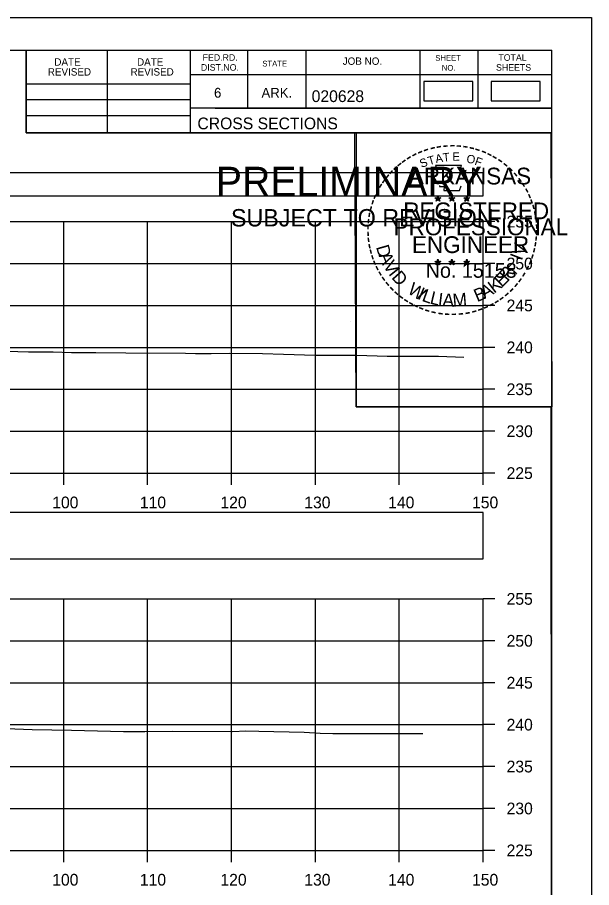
# Model space of a CAD drawing. Extents: x 1369627 to 1374022, y 380035 to 398173.
# Drawn here: x 1372193 to 1372261.5, y 386335.1 to 386438.9 of the extents above; entities that cross this region are included whole.
import ezdxf

# ---------------------------------------------------------------- set-up
doc = ezdxf.new("R2010")
doc.units = 0
for name, color, linetype in [('Default', 7, 'Continuous'), ('R_Axis', 7, 'Continuous'), ('R_Axis Annot', 7, 'Continuous'), ('R_Border', 7, 'Continuous'), ('R_Border PE', 7, 'Continuous'), ('R_Border Prem', 7, 'Continuous'), ('R_Exist Surface', 7, 'Continuous'), ('R_Grid', 7, 'Continuous'), ('R_No Plot', 7, 'Continuous')]:
    doc.layers.add(name, color=color, linetype=linetype)

msp = doc.modelspace()

# ---------------------------------------------------------------- linework, layer by layer
at = {"layer": 'Default'}
for points in [[(1372241.46, 386428.98), (1372247.3, 386428.98), (1372247.3, 386431.29), (1372241.46, 386431.29)], [(1372249.48, 386428.98), (1372255.32, 386428.98), (1372255.32, 386431.29), (1372249.48, 386431.29)], [(1371948.53, 386417.65), (1372248.53, 386417.65), (1372248.53, 386420.36), (1371948.53, 386420.36)], [(1371948.53, 386374.34), (1372248.53, 386374.34), (1372248.53, 386379.86), (1371948.53, 386379.86)]]:
    msp.add_lwpolyline(points, close=True, dxfattribs=at)
at = {"layer": 'R_Axis'}
for p, q in [((1372248.53, 386384.56), (1372248.53, 386414.56)), ((1372249.93, 386414.56), (1372248.53, 386414.56)), ((1372249.93, 386409.56), (1372248.53, 386409.56)), ((1372249.93, 386404.56), (1372248.53, 386404.56)), ((1372249.93, 386399.56), (1372248.53, 386399.56)), ((1372249.93, 386394.56), (1372248.53, 386394.56)), ((1372249.93, 386389.56), (1372248.53, 386389.56)), ((1371948.53, 386384.56), (1372248.53, 386384.56)), ((1372198.53, 386383.16), (1372198.53, 386384.56)), ((1372208.53, 386383.16), (1372208.53, 386384.56)), ((1372218.53, 386383.16), (1372218.53, 386384.56)), ((1372228.53, 386383.16), (1372228.53, 386384.56)), ((1372238.53, 386383.16), (1372238.53, 386384.56)), ((1372248.53, 386383.16), (1372248.53, 386384.56)), ((1372249.93, 386384.56), (1372248.53, 386384.56)), ((1372248.53, 386339.56), (1372248.53, 386369.56)), ((1372249.93, 386369.56), (1372248.53, 386369.56)), ((1372249.93, 386364.56), (1372248.53, 386364.56)), ((1372249.93, 386359.56), (1372248.53, 386359.56)), ((1372249.93, 386354.56), (1372248.53, 386354.56)), ((1372249.93, 386349.56), (1372248.53, 386349.56)), ((1372249.93, 386344.56), (1372248.53, 386344.56)), ((1371948.53, 386339.56), (1372248.53, 386339.56)), ((1372198.53, 386338.16), (1372198.53, 386339.56)), ((1372208.53, 386338.16), (1372208.53, 386339.56)), ((1372218.53, 386338.16), (1372218.53, 386339.56)), ((1372228.53, 386338.16), (1372228.53, 386339.56)), ((1372238.53, 386338.16), (1372238.53, 386339.56)), ((1372248.53, 386338.16), (1372248.53, 386339.56)), ((1372249.93, 386339.56), (1372248.53, 386339.56))]:
    msp.add_line(p, q, dxfattribs=at)
at = {"layer": 'R_Border'}
for p, q in [((1371940.53, 386435.02), (1372256.71, 386435.02)), ((1372194.07, 386425.14), (1372194.07, 386435.02)), ((1372203.75, 386425.14), (1372203.75, 386435.02)), ((1372213.61, 386435.02), (1372213.61, 386425.14)), ((1372220.45, 386435.02), (1372220.45, 386428.08)), ((1372227.39, 386435.02), (1372227.39, 386428.08)), ((1372240.97, 386435.02), (1372240.97, 386428.08)), ((1372247.91, 386435.02), (1372247.91, 386428.08)), ((1372256.71, 386229.56), (1372256.71, 386435.02)), ((1372256.71, 386432.08), (1372213.61, 386432.08)), ((1372256.71, 386432.1), (1372256.71, 386432.1)), ((1372194.07, 386431), (1372213.61, 386431)), ((1372194.07, 386429.14), (1372213.61, 386429.14)), ((1372194.07, 386427.2), (1372213.61, 386427.2)), ((1372256.71, 386428.08), (1372213.61, 386428.08)), ((1372216.57, 386428.08), (1372256.71, 386428.08)), ((1372256.71, 386425.14), (1372194.07, 386425.14))]:
    msp.add_line(p, q, dxfattribs=at)
at = {"layer": 'R_Border PE'}
for p, q in [((1372242.79, 386417.4), (1372243.14, 386417.29)), ((1372242.79, 386417.4), (1372243.05, 386417.35)), ((1372242.79, 386417.4), (1372243.03, 386417.27)), ((1372242.93, 386416.99), (1372243.14, 386417.29)), ((1372242.93, 386416.99), (1372243.05, 386417.23)), ((1372242.93, 386416.99), (1372243.14, 386417.21)), ((1372243.14, 386417.65), (1372243.1, 386417.4)), ((1372243.14, 386417.29), (1372243.14, 386417.65)), ((1372243.14, 386417.65), (1372243.19, 386417.4)), ((1372243.49, 386417.4), (1372243.14, 386417.29)), ((1372243.36, 386416.99), (1372243.14, 386417.29)), ((1372243.36, 386416.99), (1372243.14, 386417.2)), ((1372243.49, 386417.4), (1372243.2, 386417.35)), ((1372243.36, 386416.99), (1372243.22, 386417.28)), ((1372243.49, 386417.4), (1372243.29, 386417.29)), ((1372244.46, 386417.4), (1372244.81, 386417.29)), ((1372244.46, 386417.4), (1372244.72, 386417.35)), ((1372244.46, 386417.4), (1372244.7, 386417.27)), ((1372244.6, 386416.99), (1372244.81, 386417.29)), ((1372244.6, 386416.99), (1372244.72, 386417.23)), ((1372244.6, 386416.99), (1372244.81, 386417.21)), ((1372244.81, 386417.65), (1372244.77, 386417.4)), ((1372244.81, 386417.29), (1372244.81, 386417.65)), ((1372244.81, 386417.65), (1372244.86, 386417.4)), ((1372245.16, 386417.4), (1372244.81, 386417.29)), ((1372245.03, 386416.99), (1372244.81, 386417.29)), ((1372245.03, 386416.99), (1372244.81, 386417.2)), ((1372245.16, 386417.4), (1372244.87, 386417.35)), ((1372245.03, 386416.99), (1372244.89, 386417.28)), ((1372245.16, 386417.4), (1372244.96, 386417.29)), ((1372246.23, 386417.38), (1372246.58, 386417.27)), ((1372246.23, 386417.38), (1372246.48, 386417.34)), ((1372246.23, 386417.38), (1372246.47, 386417.26)), ((1372246.36, 386416.98), (1372246.58, 386417.27)), ((1372246.36, 386416.98), (1372246.49, 386417.22)), ((1372246.36, 386416.98), (1372246.58, 386417.19)), ((1372246.58, 386417.64), (1372246.54, 386417.39)), ((1372246.58, 386417.27), (1372246.58, 386417.64)), ((1372246.58, 386417.64), (1372246.63, 386417.39)), ((1372246.92, 386417.38), (1372246.58, 386417.27)), ((1372246.79, 386416.98), (1372246.58, 386417.27)), ((1372246.79, 386416.98), (1372246.58, 386417.19)), ((1372246.92, 386417.38), (1372246.64, 386417.34)), ((1372246.79, 386416.98), (1372246.65, 386417.27)), ((1372246.92, 386417.38), (1372246.72, 386417.28)), ((1372242.79, 386409.82), (1372243.14, 386409.71)), ((1372242.79, 386409.82), (1372243.04, 386409.78)), ((1372242.79, 386409.82), (1372243.03, 386409.7)), ((1372242.92, 386409.42), (1372243.14, 386409.71)), ((1372242.92, 386409.42), (1372243.05, 386409.66)), ((1372242.92, 386409.42), (1372243.14, 386409.63)), ((1372243.14, 386410.08), (1372243.1, 386409.83)), ((1372243.14, 386409.71), (1372243.14, 386410.08)), ((1372243.14, 386410.08), (1372243.19, 386409.83)), ((1372243.49, 386409.82), (1372243.14, 386409.71)), ((1372243.35, 386409.42), (1372243.14, 386409.71)), ((1372243.35, 386409.42), (1372243.14, 386409.63)), ((1372243.49, 386409.82), (1372243.2, 386409.77)), ((1372243.35, 386409.42), (1372243.22, 386409.71)), ((1372243.49, 386409.82), (1372243.28, 386409.72)), ((1372244.46, 386409.82), (1372244.81, 386409.71)), ((1372244.46, 386409.82), (1372244.71, 386409.78)), ((1372244.46, 386409.82), (1372244.7, 386409.7)), ((1372244.59, 386409.42), (1372244.81, 386409.71)), ((1372244.59, 386409.42), (1372244.72, 386409.66)), ((1372244.59, 386409.42), (1372244.81, 386409.63)), ((1372244.81, 386410.08), (1372244.77, 386409.83)), ((1372244.81, 386409.71), (1372244.81, 386410.08)), ((1372244.81, 386410.08), (1372244.86, 386409.83)), ((1372245.16, 386409.82), (1372244.81, 386409.71)), ((1372245.02, 386409.42), (1372244.81, 386409.71)), ((1372245.02, 386409.42), (1372244.81, 386409.63)), ((1372245.16, 386409.82), (1372244.87, 386409.77)), ((1372245.02, 386409.42), (1372244.88, 386409.71)), ((1372245.16, 386409.82), (1372244.95, 386409.72)), ((1372246.23, 386409.81), (1372246.58, 386409.7)), ((1372246.23, 386409.81), (1372246.48, 386409.77)), ((1372246.23, 386409.81), (1372246.46, 386409.69)), ((1372246.36, 386409.41), (1372246.58, 386409.7)), ((1372246.36, 386409.41), (1372246.49, 386409.65)), ((1372246.36, 386409.41), (1372246.57, 386409.62)), ((1372246.58, 386410.07), (1372246.53, 386409.82)), ((1372246.79, 386409.41), (1372246.57, 386409.62)), ((1372246.58, 386409.7), (1372246.58, 386410.07)), ((1372246.58, 386410.07), (1372246.62, 386409.82)), ((1372246.92, 386409.81), (1372246.58, 386409.7)), ((1372246.79, 386409.41), (1372246.58, 386409.7)), ((1372246.92, 386409.81), (1372246.64, 386409.76)), ((1372246.79, 386409.41), (1372246.65, 386409.7)), ((1372246.92, 386409.81), (1372246.72, 386409.71))]:
    msp.add_line(p, q, dxfattribs=at)
for points in [[(1372242.84, 386421.27), (1372243.1, 386420.45)], [(1372246.35, 386420.35), (1372246.49, 386420.64), (1372245.8, 386420.61), (1372245.95, 386421.27), (1372242.84, 386421.27)], [(1372243.33, 386418.85), (1372243.33, 386418.76), (1372243.89, 386418.75), (1372243.84, 386418.27), (1372245.71, 386418.27), (1372245.91, 386418.81)], [(1372243.14, 386417.65), (1372243.36, 386416.99), (1372242.79, 386417.4), (1372243.49, 386417.4), (1372242.93, 386416.99), (1372243.14, 386417.65)], [(1372244.81, 386417.65), (1372245.03, 386416.99), (1372244.46, 386417.4), (1372245.16, 386417.4), (1372244.6, 386416.99), (1372244.81, 386417.65)], [(1372246.58, 386417.64), (1372246.79, 386416.98), (1372246.23, 386417.38), (1372246.92, 386417.38), (1372246.36, 386416.98), (1372246.58, 386417.64)], [(1372243.14, 386410.08), (1372243.35, 386409.42), (1372242.79, 386409.82), (1372243.49, 386409.82), (1372242.92, 386409.42), (1372243.14, 386410.08)], [(1372244.81, 386410.08), (1372245.02, 386409.42), (1372244.46, 386409.82), (1372245.16, 386409.82), (1372244.59, 386409.42), (1372244.81, 386410.08)], [(1372246.58, 386410.07), (1372246.79, 386409.41), (1372246.23, 386409.81), (1372246.92, 386409.81), (1372246.36, 386409.41), (1372246.58, 386410.07)]]:
    msp.add_lwpolyline(points, dxfattribs=at)
for centre, radius in [((1372243.14, 386417.28), 0.172), ((1372243.14, 386417.28), 0.145), ((1372243.14, 386417.28), 0.116), ((1372243.14, 386417.28), 0.0991), ((1372243.14, 386417.28), 0.0747), ((1372243.14, 386417.28), 0.0495), ((1372243.14, 386417.28), 0.0296), ((1372244.81, 386417.28), 0.172), ((1372244.81, 386417.28), 0.145), ((1372244.81, 386417.28), 0.116), ((1372244.81, 386417.28), 0.0991), ((1372244.81, 386417.28), 0.0747), ((1372244.81, 386417.28), 0.0495), ((1372244.81, 386417.28), 0.0296), ((1372246.58, 386417.27), 0.172), ((1372246.58, 386417.27), 0.145), ((1372246.58, 386417.27), 0.116), ((1372246.58, 386417.27), 0.0991), ((1372246.58, 386417.27), 0.0747), ((1372246.58, 386417.27), 0.0495), ((1372246.58, 386417.27), 0.0296), ((1372243.14, 386409.71), 0.172), ((1372243.14, 386409.71), 0.145), ((1372243.14, 386409.71), 0.116), ((1372243.14, 386409.71), 0.0991), ((1372243.14, 386409.71), 0.0747), ((1372243.14, 386409.71), 0.0495), ((1372243.14, 386409.71), 0.0296), ((1372244.81, 386409.71), 0.172), ((1372244.81, 386409.71), 0.145), ((1372244.81, 386409.71), 0.116), ((1372244.81, 386409.71), 0.0991), ((1372244.81, 386409.71), 0.0747), ((1372244.81, 386409.71), 0.0495), ((1372244.81, 386409.71), 0.0296), ((1372246.57, 386409.7), 0.172), ((1372246.57, 386409.7), 0.145), ((1372246.57, 386409.7), 0.116), ((1372246.57, 386409.7), 0.0991), ((1372246.57, 386409.7), 0.0747), ((1372246.57, 386409.7), 0.0495), ((1372246.57, 386409.7), 0.0296)]:
    msp.add_circle(centre, radius, dxfattribs=at)
at = {"layer": 'R_Exist Surface'}
for points in [[(1372153.07, 386399.86), (1372174.41, 386399.44), (1372182.84, 386399.37), (1372184.42, 386399.35), (1372186.69, 386399.25), (1372194.34, 386399.01), (1372197.28, 386399.01), (1372199.45, 386398.96), (1372202.37, 386398.95), (1372205.95, 386398.92), (1372213.05, 386398.85), (1372214.25, 386398.84), (1372216.09, 386398.81), (1372218.27, 386398.85), (1372222.24, 386398.84), (1372224.72, 386398.75), (1372228.49, 386398.63), (1372228.66, 386398.62), (1372231.17, 386398.63), (1372233.47, 386398.61), (1372237.09, 386398.52), (1372243.21, 386398.51), (1372246.25, 386398.41)], [(1372154.96, 386355.13), (1372159.29, 386355.04), (1372171.26, 386354.74), (1372178.83, 386354.67), (1372179.91, 386355.06), (1372183.12, 386354.58), (1372188.65, 386354.27), (1372191.65, 386354.09), (1372194.78, 386353.99), (1372199.47, 386353.9), (1372205.66, 386353.75), (1372208.21, 386353.75), (1372211.53, 386353.77), (1372218.7, 386353.75), (1372220.24, 386353.81), (1372221.81, 386353.77), (1372227.19, 386353.66), (1372229.1, 386353.54), (1372230.61, 386353.49), (1372233.42, 386353.5), (1372238.03, 386353.51), (1372238.88, 386353.52), (1372240.83, 386353.52), (1372241.33, 386353.5)]]:
    msp.add_lwpolyline(points, dxfattribs=at)
at = {"layer": 'R_Grid'}
for p, q in [((1371948.53, 386414.56), (1372248.53, 386414.56)), ((1372198.53, 386384.56), (1372198.53, 386414.56)), ((1372208.53, 386384.56), (1372208.53, 386414.56)), ((1372218.53, 386384.56), (1372218.53, 386414.56)), ((1372228.53, 386384.56), (1372228.53, 386414.56)), ((1372238.53, 386384.56), (1372238.53, 386414.56)), ((1372248.53, 386384.56), (1372248.53, 386414.56)), ((1371948.53, 386409.56), (1372248.53, 386409.56)), ((1371948.53, 386404.56), (1372248.53, 386404.56)), ((1371948.53, 386399.56), (1372248.53, 386399.56)), ((1371948.53, 386394.56), (1372248.53, 386394.56)), ((1371948.53, 386389.56), (1372248.53, 386389.56)), ((1371948.53, 386384.56), (1372248.53, 386384.56)), ((1371948.53, 386369.56), (1372248.53, 386369.56)), ((1372198.53, 386339.56), (1372198.53, 386369.56)), ((1372208.53, 386339.56), (1372208.53, 386369.56)), ((1372218.53, 386339.56), (1372218.53, 386369.56)), ((1372228.53, 386339.56), (1372228.53, 386369.56)), ((1372238.53, 386339.56), (1372238.53, 386369.56)), ((1372248.53, 386339.56), (1372248.53, 386369.56)), ((1371948.53, 386364.56), (1372248.53, 386364.56)), ((1371948.53, 386359.56), (1372248.53, 386359.56)), ((1371948.53, 386354.56), (1372248.53, 386354.56)), ((1371948.53, 386349.56), (1372248.53, 386349.56)), ((1371948.53, 386344.56), (1372248.53, 386344.56)), ((1371948.53, 386339.56), (1372248.53, 386339.56))]:
    msp.add_line(p, q, dxfattribs=at)
at = {"layer": 'R_No Plot'}
for p, q in [((1371928.13, 386438.92), (1372261.46, 386438.92)), ((1372232.74, 386402.69), (1372232.74, 386402.69))]:
    msp.add_line(p, q, dxfattribs=at)
for points in [[(1371928.12, 386438.92), (1372261.46, 386438.92), (1372261.46, 386225.58), (1371928.12, 386225.58)], [(1372174.45, 386435.02), (1372194.07, 386435.02), (1372194.07, 386425.14), (1372210.18, 386425.14), (1372233.38, 386425.14), (1372233.38, 386392.47), (1372256.59, 386392.47), (1372256.71, 386229.56), (1371940.53, 386229.56), (1371940.53, 386435.02)], [(1372233.24, 386425.14), (1372256.59, 386425.14), (1372256.73, 386392.47), (1372233.38, 386392.47)]]:
    msp.add_lwpolyline(points, close=True, dxfattribs=at)

# ---------------------------------------------------------------- texts
at = {"layer": 'R_Axis Annot'}
for s, p in [('255', (1372251.33, 386413.86)), ('250', (1372251.33, 386408.86)), ('245', (1372251.33, 386403.86)), ('240', (1372251.33, 386398.86)), ('235', (1372251.33, 386393.86)), ('230', (1372251.33, 386388.86)), ('225', (1372251.33, 386383.86)), ('100', (1372197.16, 386380.36)), ('110', (1372207.61, 386380.36)), ('120', (1372217.21, 386380.36)), ('130', (1372227.21, 386380.36)), ('140', (1372237.21, 386380.36)), ('150', (1372247.21, 386380.36)), ('255', (1372251.33, 386368.86)), ('250', (1372251.33, 386363.86)), ('245', (1372251.33, 386358.86)), ('240', (1372251.33, 386353.86)), ('235', (1372251.33, 386348.86)), ('230', (1372251.33, 386343.86)), ('225', (1372251.33, 386338.86)), ('100', (1372197.16, 386335.36)), ('110', (1372207.61, 386335.36)), ('120', (1372217.21, 386335.36)), ('130', (1372227.21, 386335.36)), ('140', (1372237.21, 386335.36)), ('150', (1372247.21, 386335.36))]:
    msp.add_text(s, height=1.4, dxfattribs=at).set_placement(p)
at = {"layer": 'R_Border'}
for s, height, p in [('FED.RD.', 0.782, (1372215.09, 386433.74)), ('TOTAL', 0.782, (1372250.35, 386433.74)), ('DATE', 0.879, (1372197.41, 386433.16)), ('DATE', 0.879, (1372207.27, 386433.16)), ('STATE', 0.684, (1372222.21, 386433.06)), ('JOB NO.', 0.879, (1372231.79, 386433.26)), ('SHEET', 0.684, (1372242.83, 386433.74)), ('REVISED', 0.879, (1372196.63, 386431.98)), ('REVISED', 0.879, (1372206.49, 386431.98)), ('DIST.NO.', 0.782, (1372214.89, 386432.56)), ('NO.', 0.684, (1372243.61, 386432.56)), ('SHEETS', 0.782, (1372250.07, 386432.56)), ('6', 1.17, (1372216.45, 386429.34)), ('ARK.', 1.172, (1372222.11, 386429.34)), ('020628', 1.4, (1372228.09, 386428.82)), ('CROSS SECTIONS', 1.4, (1372214.47, 386425.57))]:
    msp.add_text(s, height=height, rotation=360, dxfattribs=at).set_placement(p)
at = {"layer": 'R_Border PE'}
for s, height, rotation, p in [('-', 1.6, 19.1761, (1372241.58, 386422.4)), ('-', 1.6, 13.6301, (1372242.33, 386422.64)), ('-', 1.6, 10.2193, (1372243.01, 386422.8)), ('-', 1.6, 5.8968, (1372243.74, 386422.91)), ('-', 1.6, 0.1862, (1372244.51, 386422.99)), ('-', 1.6, 357.743, (1372245.24, 386422.97)), ('-', 1.6, 352.1617, (1372245.98, 386422.92)), ('-', 1.6, 347.2049, (1372246.7, 386422.8)), ('-', 1.6, 342.3362, (1372247.33, 386422.65)), ('-', 1.6, 337.8551, (1372248.07, 386422.43)), ('-', 1.6, 34.0636, (1372239.72, 386421.45)), ('-', 1.6, 28.7918, (1372240.32, 386421.82)), ('-', 1.6, 24.3072, (1372240.95, 386422.13)), ('S', 1, 21.594, (1372241.19, 386420.95)), ('T', 1, 16.4036, (1372242.1, 386421.28)), ('A', 1, 11.2132, (1372242.93, 386421.53)), ('T', 1, 6.0228, (1372243.78, 386421.7)), ('E', 1, 0.8323, (1372244.88, 386421.81)), ('O', 1, 350.4515, (1372246.49, 386421.6)), ('F', 1, 340.0707, (1372247.44, 386421.37)), ('-', 1.6, 334.1211, (1372248.7, 386422.15)), ('-', 1.6, 329.6409, (1372249.28, 386421.87)), ('-', 1.6, 325.8627, (1372249.92, 386421.51)), ('-', 1.6, 42.9622, (1372238.23, 386420.26)), ('-', 1.6, 38.9507, (1372238.67, 386420.67)), ('-', 1.6, 36.2317, (1372239.14, 386421.05)), ('ARKANSAS', 2, 360, (1372239.69, 386418.99)), ('-', 1.6, 320.5297, (1372250.53, 386421.08)), ('-', 1.6, 315.5786, (1372251.13, 386420.6)), ('-', 1.6, 50.6142, (1372237.38, 386419.29)), ('-', 1.6, 48.423, (1372237.78, 386419.78)), ('-', 1.6, 309.8797, (1372251.7, 386420.05)), ('-', 1.6, 58.0706, (1372236.64, 386418.2)), ('-', 1.6, 54.2325, (1372236.97, 386418.72)), ('-', 1.6, 306.6522, (1372252.22, 386419.44)), ('-', 1.4, 303.6753, (1372252.71, 386418.88)), ('-', 1.6, 62.8713, (1372236.33, 386417.58)), ('-', 1.6, 299.6684, (1372253.03, 386418.27)), ('-', 1.6, 294.6628, (1372253.35, 386417.66)), ('-', 1.6, 72.3945, (1372235.85, 386416.34)), ('-', 1.6, 67.7743, (1372236.07, 386416.97)), ('REGISTERED', 2, 360, (1372239.01, 386414.84)), ('-', 1.6, 290.5728, (1372253.61, 386417.08)), ('-', 1.6, 75.461, (1372235.66, 386415.63)), ('-', 1.6, 285.1233, (1372253.84, 386416.5)), ('-', 1.6, 280.5493, (1372254.04, 386415.76)), ('-', 1.6, 85.1863, (1372235.45, 386414.22)), ('-', 1.6, 81.2013, (1372235.52, 386414.92)), ('PROFESSIONAL', 2, 360, (1372237.86, 386412.93)), ('-', 1.6, 276.5962, (1372254.21, 386414.99)), ('-', 1.6, 89.0622, (1372235.42, 386413.52)), ('-', 1.6, 274.3301, (1372254.27, 386414.27)), ('-', 1.6, 94.1959, (1372235.46, 386412.8)), ('-', 1.6, 98.9479, (1372235.53, 386412.13)), ('ENGINEER', 2, 360, (1372240.05, 386410.81)), ('-', 1.6, 263.5172, (1372254.28, 386412.97)), ('-', 1.6, 269.9407, (1372254.3, 386413.64)), ('-', 1.6, 101.7149, (1372235.66, 386411.4)), ('D', 1.54, 286.2848, (1372235.75, 386411.54)), ('V', 1.54, 72.6573, (1372253.35, 386410.38)), ('-', 1.6, 260.9953, (1372254.21, 386412.32)), ('-', 1.6, 105.4578, (1372235.83, 386410.8)), ('-', 1.6, 109.0874, (1372236.04, 386410.17)), ('A', 1.54, 292.7835, (1372236.05, 386410.53)), ('I', 1.54, 69.0301, (1372253.12, 386409.84)), ('-', 1.6, 252.8681, (1372253.92, 386410.92)), ('-', 1.6, 255.7626, (1372254.1, 386411.64)), ('-', 1.6, 114.0643, (1372236.3, 386409.58)), ('V', 1.54, 300.7936, (1372236.56, 386409.35)), ('No. 15158', 1.757, 360, (1372241.69, 386407.86)), ('-', 1.6, 247.8887, (1372253.7, 386410.25)), ('-', 1.6, 115.7289, (1372236.6, 386408.96)), ('-', 1.6, 120.4471, (1372236.96, 386408.37)), ('I', 1.54, 308.3502, (1372237.19, 386408.32)), ('D', 1.54, 311.9774, (1372237.54, 386407.85)), ('E', 1.54, 44.0175, (1372250.74, 386406.64)), ('R', 1.54, 50.3651, (1372251.47, 386407.35)), (',', 1.54, 57.4684, (1372252.2, 386408.23)), ('-', 1.6, 239.0712, (1372253.04, 386408.86)), ('-', 1.6, 244.6197, (1372253.43, 386409.62)), ('-', 1.6, 125.8934, (1372237.36, 386407.81)), ('K', 1.54, 36.9143, (1372249.83, 386405.95)), ('-', 1.6, 233.8452, (1372252.64, 386408.21)), ('-', 1.6, 130.7181, (1372237.82, 386407.26)), ('-', 1.6, 134.2238, (1372238.34, 386406.71)), ('W', 1.54, 328.0731, (1372239.42, 386406.09)), ('I', 1.54, 336.6877, (1372240.61, 386405.38)), ('L', 1.54, 340.3149, (1372241.14, 386405.13)), ('B', 1.54, 22.8589, (1372247.82, 386404.94)), ('A', 1.54, 28.9042, (1372248.71, 386405.31)), ('-', 1.6, 225.7653, (1372251.73, 386407.08)), ('-', 1.6, 231.2538, (1372252.21, 386407.65)), ('-', 1.6, 138.9338, (1372238.86, 386406.25)), ('-', 1.6, 144.6463, (1372239.42, 386405.84)), ('L', 1.54, 346.6625, (1372242.1, 386404.79)), ('I', 1.54, 353.0101, (1372243.09, 386404.55)), ('A', 1.54, 356.6373, (1372243.66, 386404.47)), ('M', 1.54, 4.6473, (1372244.95, 386404.41)), ('-', 1.6, 215.7363, (1372250.66, 386406.1)), ('-', 1.6, 221.0851, (1372251.21, 386406.57)), ('-', 1.6, 148.0898, (1372239.98, 386405.47)), ('-', 1.6, 151.5704, (1372240.56, 386405.15)), ('-', 1.6, 154.6002, (1372241.08, 386404.9)), ('-', 1.6, 158.5612, (1372241.71, 386404.65)), ('AAMU', 0.00002, 360, (1372244.74, 386404.4)), ('-', 1.6, 204.2516, (1372248.94, 386405.05)), ('-', 1.6, 207.3568, (1372249.57, 386405.37)), ('-', 1.6, 212.2491, (1372250.12, 386405.71)), ('-', 1.6, 162.7983, (1372242.39, 386404.43)), ('-', 1.6, 167.5555, (1372243.11, 386404.27)), ('-', 1.6, 173.1155, (1372243.88, 386404.16)), ('-', 1.6, 176.5183, (1372244.63, 386404.11)), ('-', 1.6, 181.5918, (1372245.37, 386404.13)), ('-', 1.6, 185.8167, (1372246.18, 386404.2)), ('-', 1.6, 191.2858, (1372246.92, 386404.33)), ('-', 1.6, 195.4743, (1372247.65, 386404.53)), ('-', 1.6, 199.4643, (1372248.31, 386404.77))]:
    msp.add_text(s, height=height, rotation=rotation, dxfattribs=at).set_placement(p)
at = {"layer": 'R_Border Prem'}
for s, height, p in [('PRELIMINARY', 3.5, (1372216.66, 386417.6)), ('DWB', 0.01, (1372217.41, 386419.45)), ('SUBJECT TO REVISION', 2.0751, (1372218.47, 386413.98))]:
    msp.add_text(s, height=height, rotation=360, dxfattribs=at).set_placement(p)

doc.saveas('drawing.dxf')
